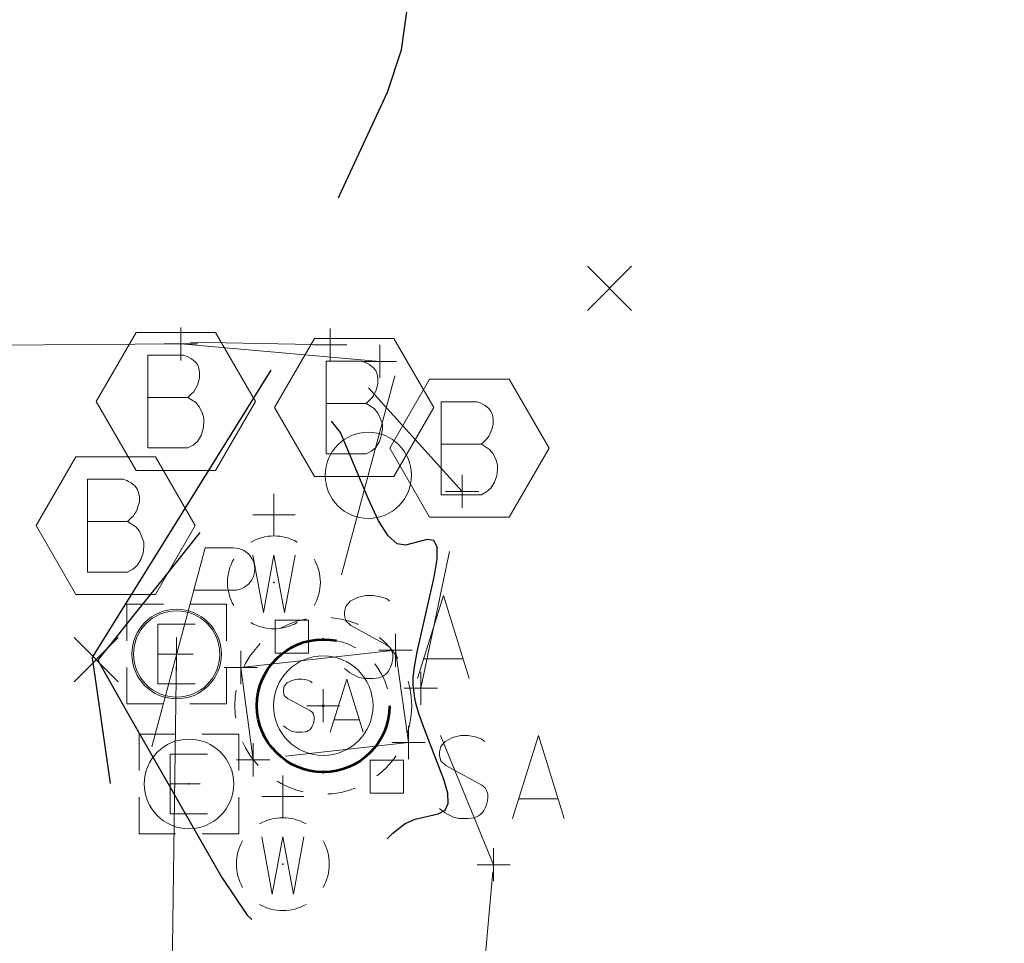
# Model space of a CAD drawing. Extents: x 1926935 to 1928139, y 199322 to 200300.
# Tile 530 of 656: x 1927575 to 1927605, y 199636 to 199664. Entities that reach past the tile are written whole.
import ezdxf

# ---------------------------------------------------------------- set-up
doc = ezdxf.new("R2010")
doc.units = 0
doc.header["$MEASUREMENT"] = 0
for name, pattern in [('DGN Style 1', [8.432488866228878, 0.01403076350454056, -8.418458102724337]), ('DGN Style 2', [14.030763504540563, 8.418458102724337, -5.612305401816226]), ('DGN Style 3', [19.64306890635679, 14.03076350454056, -5.612305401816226]), ('DGN Style 4', [22.46325237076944, 11.22461080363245, -5.612305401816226, 0.01403076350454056, -5.612305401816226]), ('DGN Style 5', [9.821534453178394, 4.209229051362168, -5.612305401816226]), ('DGN Style 6', [26.68651218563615, 9.821534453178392, -5.612305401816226, 0.01403076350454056, -5.612305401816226, 0.01403076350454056, -5.612305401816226]), ('DGN Style 7', [28.061527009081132, 12.62768715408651, -5.612305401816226, 4.209229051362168, -5.612305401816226]), ('drainage01', [1.5999968, 0.8499983, -0.7499985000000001]), ('elecex', [0]), ('ohelecex', [0])]:
    doc.linetypes.add(name, pattern=pattern)
for name, color, linetype, lineweight in [('DT_X_Contour_Major', 132, 'DGN Style 3', 30), ('DT_X_Terrain_Ground_Line', 92, 'DGN Style 3', 13), ('GE_X_Cells', 40, 'Continuous', 0), ('GK_Drainage_Nodes', 7, 'Continuous', 53), ('GK_Drainage_Nodes (Construction)', 7, 'Continuous', 53), ('PV_X_Driveway', 7, 'DGN Style 5', 0), ('PV_X_EOP', 7, 'DGN Style 3', 0), ('RD_X_Bumper_Block', 7, 'DGN Style 2', 0), ('RD_X_Cells', 7, 'Continuous', 0), ('SV_X_Random_Point (Construction)', 7, 'Continuous', 0), ('UT_X_Electric', 1, 'elecex', 0), ('UT_X_Electric_Cells', 1, 'Continuous', 0), ('UT_X_Electric_Cells (Construction)', 1, 'Continuous', 0), ('UT_X_Overhead_Electric', 1, 'ohelecex', 0), ('UT_X_Sanitary_Cells', 3, 'Continuous', 0), ('UT_X_Sanitary_Cells (Construction)', 3, 'Continuous', 0), ('UT_X_Unknown_Cells', 7, 'Continuous', 0), ('UT_X_Water_Cells', 133, 'Continuous', 0), ('UT_X_Water_Cells (Construction)', 133, 'Continuous', 0)]:
    doc.layers.add(name, color=color, linetype=linetype, lineweight=lineweight)
doc.layers.add('SV_X_Shot_Marker (Construction)', color=40, linetype='Continuous', lineweight=0, transparency=0.5)

# ---------------------------------------------------------------- blocks, each defined once
blk = doc.blocks.new('SVPT_905')
at = {"layer": 'SV_X_Shot_Marker (Construction)', "transparency": 33554495}
for p, q in [((0, 0.0249999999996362), (0, -0.0249999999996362)), ((-0.02499999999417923, 0), (0.02499999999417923, 0))]:
    blk.add_line(p, q, dxfattribs=at)
blk.add_point((0, 0), dxfattribs=at)
blk = doc.blocks.new('SVPT_906')
at = {"layer": 'SV_X_Shot_Marker (Construction)', "transparency": 33554495}
for p, q in [((0, 0.02500000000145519), (0, -0.0249999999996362)), ((-0.02499999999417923, 1.818989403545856e-12), (0.02499999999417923, 1.818989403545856e-12))]:
    blk.add_line(p, q, dxfattribs=at)
blk.add_point((0, 1.818989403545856e-12), dxfattribs=at)
blk = doc.blocks.new('SVPT_907')
at = {"layer": 'SV_X_Shot_Marker (Construction)', "transparency": 33554495}
for p, q in [((0, 0.02500000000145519), (0, -0.0249999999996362)), ((-0.02499999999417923, 0), (0.02499999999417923, 0))]:
    blk.add_line(p, q, dxfattribs=at)
blk.add_point((0, 0), dxfattribs=at)
blk = doc.blocks.new('SVPT_908')
at = {"layer": 'SV_X_Shot_Marker (Construction)', "transparency": 33554495}
for p, q in [((0, 0.0249999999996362), (0, -0.0249999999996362)), ((-0.02500000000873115, 0), (0.02499999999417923, 0))]:
    blk.add_line(p, q, dxfattribs=at)
blk.add_point((0, 0), dxfattribs=at)
blk = doc.blocks.new('SVPT_988')
at = {"layer": 'SV_X_Shot_Marker (Construction)', "transparency": 33554495}
for p, q in [((0, 0.02500000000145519), (0, -0.0249999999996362)), ((-0.02499999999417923, 1.818989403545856e-12), (0.02500000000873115, 1.818989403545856e-12))]:
    blk.add_line(p, q, dxfattribs=at)
blk.add_point((0, 1.818989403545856e-12), dxfattribs=at)
blk = doc.blocks.new('SVPT_989')
at = {"layer": 'SV_X_Shot_Marker (Construction)', "transparency": 33554495}
for p, q in [((0, 0.02500000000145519), (0, -0.0249999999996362)), ((-0.02499999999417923, 0), (0.02499999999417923, 0))]:
    blk.add_line(p, q, dxfattribs=at)
blk.add_point((0, 0), dxfattribs=at)
blk = doc.blocks.new('SVPT_990')
at = {"layer": 'SV_X_Shot_Marker (Construction)', "transparency": 33554495}
for p, q in [((0, 0.02500000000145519), (0, -0.0249999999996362)), ((-0.02499999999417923, 0), (0.02499999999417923, 0))]:
    blk.add_line(p, q, dxfattribs=at)
blk.add_point((0, 0), dxfattribs=at)
blk = doc.blocks.new('X_2')
at = {"layer": 'SV_X_Random_Point (Construction)', "color": 7, "linetype": 'Continuous', "lineweight": 0, "transparency": 33554559}
for p, q in [((-0.03333333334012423, -0.03337500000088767), (0.03333333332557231, 0.03337499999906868)), ((-0.03333333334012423, 0.03337499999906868), (0.03333333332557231, -0.03337500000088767))]:
    blk.add_line(p, q, dxfattribs=at)
blk = doc.blocks.new('BO_2')
at = {"layer": 'RD_X_Cells', "color": 30, "flags": 128}
blk.add_lwpolyline([(-0.05999999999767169, 0.1039230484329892), (-0.1199999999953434, 0), (-0.05999999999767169, -0.103923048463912), (0.05999999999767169, -0.103923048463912), (0.1200000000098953, 0), (0.05999999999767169, 0.1039230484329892), (-0.05999999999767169, 0.1039230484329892)], dxfattribs=at)
at = {"layer": 'RD_X_Cells', "color": 30, "linetype": 'Continuous', "flags": 128}
blk.add_lwpolyline([(0.01818359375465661, 0.006049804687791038), (0.02370361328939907, 0.01156982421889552), (0.02700195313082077, 0.0148681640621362), (0.02920654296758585, 0.01818359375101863), (0.03031738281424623, 0.02038818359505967), (0.03252197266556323, 0.02479736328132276), (0.03361572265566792, 0.02809570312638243), (0.03582031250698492, 0.03582031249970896), (0.03582031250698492, 0.03911865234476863), (0.03582031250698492, 0.04352783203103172), (0.03472656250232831, 0.05014160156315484), (0.03252197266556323, 0.05566162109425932), (0.02920654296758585, 0.06007080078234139), (0.02370361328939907, 0.06447998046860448), (0.019294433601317, 0.06668457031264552), (0.01708984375, 0.06777832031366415), (0.01156982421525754, 0.06999999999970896), (-0.04243408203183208, 0.06999999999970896), (-0.04243408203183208, -0.06999999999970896), (0.01818359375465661, -0.06999999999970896), (0.02590820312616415, -0.06559082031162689), (0.03252197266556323, -0.06008789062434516), (0.03802490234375, -0.05126953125), (0.04134033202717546, -0.04134033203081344), (0.04243408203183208, -0.03142822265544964), (0.04243408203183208, -0.02481445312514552), (0.040229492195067, -0.0182006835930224), (0.03582031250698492, -0.008271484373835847), (0.03031738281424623, -0.001657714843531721), (0.01818359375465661, 0.006049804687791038), (-0.04243408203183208, 0.006049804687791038)], dxfattribs=at)
blk = doc.blocks.new('BO_3')
at = {"layer": 'RD_X_Cells', "color": 30, "flags": 128}
blk.add_lwpolyline([(-0.05999999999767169, 0.103923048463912), (-0.1199999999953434, 0), (-0.05999999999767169, -0.103923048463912), (0.05999999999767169, -0.103923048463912), (0.1199999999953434, 0), (0.05999999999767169, 0.103923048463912), (-0.05999999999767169, 0.103923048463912)], dxfattribs=at)
at = {"layer": 'RD_X_Cells', "color": 30, "linetype": 'Continuous', "flags": 128}
blk.add_lwpolyline([(0.01818359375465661, 0.006049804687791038), (0.02370361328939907, 0.01156982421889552), (0.02700195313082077, 0.0148681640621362), (0.02920654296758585, 0.01818359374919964), (0.03031738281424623, 0.02038818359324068), (0.03252197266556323, 0.02479736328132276), (0.03361572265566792, 0.02809570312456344), (0.03582031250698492, 0.03582031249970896), (0.03582031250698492, 0.03911865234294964), (0.03582031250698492, 0.04352783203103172), (0.03472656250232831, 0.05014160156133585), (0.03252197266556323, 0.05566162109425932), (0.02920654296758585, 0.0600708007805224), (0.02370361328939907, 0.06447998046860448), (0.019294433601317, 0.06668457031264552), (0.01708984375, 0.06777832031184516), (0.01156982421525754, 0.06999999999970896), (-0.04243408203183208, 0.06999999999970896), (-0.04243408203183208, -0.06999999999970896), (0.01818359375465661, -0.06999999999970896), (0.02590820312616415, -0.06559082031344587), (0.03252197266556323, -0.06008789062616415), (0.03802490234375, -0.05126953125), (0.04134033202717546, -0.04134033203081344), (0.04243408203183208, -0.03142822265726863), (0.04243408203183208, -0.02481445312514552), (0.040229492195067, -0.01820068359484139), (0.03582031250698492, -0.008271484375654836), (0.03031738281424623, -0.001657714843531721), (0.01818359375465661, 0.006049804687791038), (-0.04243408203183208, 0.006049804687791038)], dxfattribs=at)
blk = doc.blocks.new('BO_4')
at = {"layer": 'RD_X_Cells', "color": 30, "flags": 128}
blk.add_lwpolyline([(-0.05999999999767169, 0.103923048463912), (-0.1199999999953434, 0), (-0.05999999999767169, -0.1039230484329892), (0.05999999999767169, -0.1039230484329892), (0.1199999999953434, 0), (0.05999999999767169, 0.103923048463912), (-0.05999999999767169, 0.103923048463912)], dxfattribs=at)
at = {"layer": 'RD_X_Cells', "color": 30, "linetype": 'Continuous', "flags": 128}
blk.add_lwpolyline([(0.01818359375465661, 0.006049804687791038), (0.02370361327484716, 0.01156982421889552), (0.02700195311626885, 0.0148681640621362), (0.02920654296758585, 0.01818359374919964), (0.03031738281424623, 0.02038818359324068), (0.03252197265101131, 0.02479736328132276), (0.03361572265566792, 0.02809570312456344), (0.035820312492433, 0.03582031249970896), (0.035820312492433, 0.03911865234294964), (0.035820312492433, 0.04352783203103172), (0.03472656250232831, 0.05014160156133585), (0.03252197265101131, 0.05566162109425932), (0.02920654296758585, 0.0600708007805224), (0.02370361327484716, 0.06447998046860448), (0.01929443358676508, 0.06668457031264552), (0.01708984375, 0.06777832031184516), (0.01156982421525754, 0.06999999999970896), (-0.04243408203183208, 0.06999999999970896), (-0.04243408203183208, -0.06999999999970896), (0.01818359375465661, -0.06999999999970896), (0.02590820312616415, -0.06559082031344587), (0.03252197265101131, -0.06008789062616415), (0.03802490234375, -0.05126953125), (0.04134033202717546, -0.04134033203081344), (0.04243408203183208, -0.03142822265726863), (0.04243408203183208, -0.02481445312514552), (0.04022949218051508, -0.01820068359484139), (0.035820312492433, -0.008271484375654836), (0.03031738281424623, -0.001657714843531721), (0.01818359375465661, 0.006049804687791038), (-0.04243408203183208, 0.006049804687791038)], dxfattribs=at)
blk = doc.blocks.new('BO_5')
at = {"layer": 'RD_X_Cells', "color": 30, "flags": 128}
blk.add_lwpolyline([(-0.05999999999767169, 0.103923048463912), (-0.1199999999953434, 0), (-0.05999999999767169, -0.103923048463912), (0.05999999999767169, -0.103923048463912), (0.1200000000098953, 0), (0.05999999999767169, 0.103923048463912), (-0.05999999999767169, 0.103923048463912)], dxfattribs=at)
at = {"layer": 'RD_X_Cells', "color": 30, "linetype": 'Continuous', "flags": 128}
blk.add_lwpolyline([(0.01818359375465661, 0.006049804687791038), (0.02370361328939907, 0.01156982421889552), (0.02700195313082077, 0.0148681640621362), (0.02920654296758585, 0.01818359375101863), (0.03031738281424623, 0.02038818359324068), (0.03252197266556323, 0.02479736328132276), (0.03361572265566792, 0.02809570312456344), (0.03582031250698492, 0.03582031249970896), (0.03582031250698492, 0.03911865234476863), (0.03582031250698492, 0.04352783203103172), (0.03472656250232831, 0.05014160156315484), (0.03252197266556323, 0.05566162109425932), (0.02920654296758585, 0.06007080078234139), (0.02370361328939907, 0.06447998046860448), (0.019294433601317, 0.06668457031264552), (0.01708984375, 0.06777832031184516), (0.01156982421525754, 0.06999999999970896), (-0.04243408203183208, 0.06999999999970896), (-0.04243408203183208, -0.06999999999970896), (0.01818359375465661, -0.06999999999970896), (0.02590820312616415, -0.06559082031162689), (0.03252197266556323, -0.06008789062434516), (0.03802490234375, -0.05126953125), (0.04134033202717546, -0.04134033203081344), (0.04243408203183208, -0.03142822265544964), (0.04243408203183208, -0.02481445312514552), (0.040229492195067, -0.0182006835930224), (0.03582031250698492, -0.008271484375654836), (0.03031738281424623, -0.001657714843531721), (0.01818359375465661, 0.006049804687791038), (-0.04243408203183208, 0.006049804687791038)], dxfattribs=at)
blk = doc.blocks.new('SVENT')
at = {"layer": 'UT_X_Sanitary_Cells', "color": 3, "linetype": 'Continuous', "lineweight": 0, "flags": 128}
for points in [[(0.1472764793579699, 0.05330131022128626), (0.1453080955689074, 0.05526969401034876), (0.1423478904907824, 0.05723807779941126), (0.1334977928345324, 0.06019828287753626), (0.1226640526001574, 0.06216666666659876), (0.1147905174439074, 0.06216666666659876), (0.1118455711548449, 0.06216666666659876), (0.09904344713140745, 0.05920646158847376), (0.08822496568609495, 0.05330131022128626), (0.08132799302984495, 0.04542777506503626), (0.07935960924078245, 0.03755423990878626), (0.07935960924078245, 0.03164908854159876), (0.08132799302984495, 0.02377555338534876), (0.08920152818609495, 0.01689383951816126), (0.1433397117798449, -0.01263191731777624), (0.1482530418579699, -0.01656868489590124), (0.1502214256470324, -0.02050545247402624), (0.1521898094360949, -0.02641060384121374), (0.1521898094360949, -0.03231575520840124), (0.1512132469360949, -0.03822090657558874), (0.1502214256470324, -0.04215767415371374), (0.1482530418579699, -0.04708626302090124), (0.1462846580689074, -0.05102303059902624), (0.1443162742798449, -0.05396797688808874), (0.1413713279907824, -0.05692818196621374), (0.1384111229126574, -0.05889656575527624), (0.1344743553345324, -0.06086494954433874), (0.1315294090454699, -0.06184151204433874), (0.1226640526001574, -0.06283333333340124), (0.1088853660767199, -0.06283333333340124), (0.1000352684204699, -0.06086494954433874), (0.08723314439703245, -0.05396797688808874), (0.07935960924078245, -0.04806282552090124)], [(0.1895891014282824, -0.06283333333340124), (0.2289567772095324, 0.06216666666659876), (0.2673478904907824, -0.06283333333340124)], [(-0.02499999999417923, -0.0249999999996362), (0.02500000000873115, -0.0249999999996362), (0.02500000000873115, 0.0249999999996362), (-0.02499999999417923, 0.0249999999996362), (-0.02499999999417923, -0.0249999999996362)], [(0.2575059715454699, -0.03330757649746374), (0.1994310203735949, -0.03330757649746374)]]:
    blk.add_lwpolyline(points, dxfattribs=at)
blk = doc.blocks.new('SVENT_1')
at = {"layer": 'UT_X_Sanitary_Cells', "color": 3, "linetype": 'Continuous', "lineweight": 0, "flags": 128}
for points in [[(0.147276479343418, 0.05330131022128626), (0.1453080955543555, 0.05526969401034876), (0.1423478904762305, 0.05723807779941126), (0.1334977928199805, 0.06019828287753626), (0.1226640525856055, 0.06216666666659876), (0.1147905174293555, 0.06216666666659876), (0.111845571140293, 0.06216666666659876), (0.09904344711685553, 0.05920646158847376), (0.08822496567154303, 0.05330131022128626), (0.08132799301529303, 0.04542777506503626), (0.07935960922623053, 0.03755423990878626), (0.07935960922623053, 0.03164908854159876), (0.08132799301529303, 0.02377555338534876), (0.08920152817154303, 0.01689383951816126), (0.143339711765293, -0.01263191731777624), (0.148253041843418, -0.01656868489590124), (0.1502214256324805, -0.02050545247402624), (0.152189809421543, -0.02641060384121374), (0.152189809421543, -0.03231575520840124), (0.151213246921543, -0.03822090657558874), (0.1502214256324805, -0.04215767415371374), (0.148253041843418, -0.04708626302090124), (0.1462846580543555, -0.05102303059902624), (0.144316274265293, -0.05396797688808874), (0.1413713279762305, -0.05692818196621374), (0.1384111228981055, -0.05889656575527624), (0.1344743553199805, -0.06086494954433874), (0.131529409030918, -0.06184151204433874), (0.1226640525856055, -0.06283333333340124), (0.108885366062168, -0.06283333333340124), (0.100035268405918, -0.06086494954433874), (0.08723314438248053, -0.05396797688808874), (0.07935960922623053, -0.04806282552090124)], [(0.1895891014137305, -0.06283333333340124), (0.2289567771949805, 0.06216666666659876), (0.2673478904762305, -0.06283333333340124)], [(-0.02499999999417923, -0.02500000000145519), (0.02500000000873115, -0.02500000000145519), (0.02500000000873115, 0.0249999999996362), (-0.02499999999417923, 0.0249999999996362), (-0.02499999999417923, -0.02500000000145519)], [(0.257505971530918, -0.03330757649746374), (0.199431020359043, -0.03330757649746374)]]:
    blk.add_lwpolyline(points, dxfattribs=at)
blk = doc.blocks.new('WGV')
at = {"layer": 'UT_X_Water_Cells', "color": 133, "linetype": 'Continuous', "lineweight": 0}
for p, q in [((0, 0.07000000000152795), (0, 0.1335833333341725)), ((0.0317499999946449, 0.1018333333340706), (-0.03183333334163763, 0.1018333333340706))]:
    blk.add_line(p, q, dxfattribs=at)
at = {"layer": 'UT_X_Water_Cells', "color": 133, "linetype": 'Continuous', "lineweight": 0, "flags": 128}
blk.add_lwpolyline([(-0.03183333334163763, 0.04100000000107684), (-0.01591666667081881, -0.04516666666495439), (0, 0.04100000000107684), (0.01600000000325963, -0.04516666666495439), (0.03183333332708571, 0.04100000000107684)], dxfattribs=at)
at = {"layer": 'UT_X_Water_Cells', "color": 133, "linetype": 'Continuous', "lineweight": 0}
for start, end in [(60.0183611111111, 120.0157416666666), (330.0183611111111, 29.98163888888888), (239.9842583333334, 299.9816388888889)]:
    blk.add_arc((-2.126363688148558e-05, 7.501007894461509e-05), 0.07000065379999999, start, end, dxfattribs=at)
at = {"layer": 'UT_X_Water_Cells', "color": 133, "linetype": 'Continuous', "lineweight": 0, "extrusion": (0, 0, -1)}
blk.add_arc((2.126363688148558e-05, 7.501007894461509e-05), 0.07000065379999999, 330.0183611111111, 29.98163888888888, dxfattribs=at)
at = {"layer": 'UT_X_Water_Cells (Construction)', "color": 133, "linetype": 'Continuous', "lineweight": 30}
blk.add_point((0, 1.818989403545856e-12), dxfattribs=at)
blk = doc.blocks.new('WGV_1')
at = {"layer": 'UT_X_Water_Cells', "color": 133, "linetype": 'Continuous', "lineweight": 0}
for p, q in [((0, 0.07000000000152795), (0, 0.1335833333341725)), ((0.03175000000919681, 0.1018333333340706), (-0.03183333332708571, 0.1018333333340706))]:
    blk.add_line(p, q, dxfattribs=at)
at = {"layer": 'UT_X_Water_Cells', "color": 133, "linetype": 'Continuous', "lineweight": 0, "flags": 128}
blk.add_lwpolyline([(-0.03183333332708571, 0.04100000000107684), (-0.0159166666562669, -0.04516666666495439), (0, 0.04100000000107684), (0.01600000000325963, -0.04516666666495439), (0.03183333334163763, 0.04100000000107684)], dxfattribs=at)
at = {"layer": 'UT_X_Water_Cells', "color": 133, "linetype": 'Continuous', "lineweight": 0}
for start, end in [(60.0183611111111, 120.0157416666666), (330.0183611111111, 29.98163888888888), (239.9842583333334, 299.9816388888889)]:
    blk.add_arc((-2.126362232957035e-05, 7.501004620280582e-05), 0.07000065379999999, start, end, dxfattribs=at)
at = {"layer": 'UT_X_Water_Cells', "color": 133, "linetype": 'Continuous', "lineweight": 0, "extrusion": (0, 0, -1)}
blk.add_arc((2.126362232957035e-05, 7.501004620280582e-05), 0.07000065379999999, 330.0183611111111, 29.98163888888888, dxfattribs=at)
at = {"layer": 'UT_X_Water_Cells (Construction)', "color": 133, "linetype": 'Continuous', "lineweight": 30}
blk.add_point((0, 1.818989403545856e-12), dxfattribs=at)
blk = doc.blocks.new('SVPT_1002')
at = {"layer": 'SV_X_Shot_Marker (Construction)', "transparency": 33554495}
for p, q in [((0, 0.0249999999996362), (0, -0.0249999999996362)), ((-0.02499999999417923, 0), (0.02500000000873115, 0))]:
    blk.add_line(p, q, dxfattribs=at)
blk.add_point((0, 0), dxfattribs=at)
blk = doc.blocks.new('SVPT_1003')
at = {"layer": 'SV_X_Shot_Marker (Construction)', "transparency": 33554495}
for p, q in [((0, 0.0249999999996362), (0, -0.0249999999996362)), ((-0.02500000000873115, 0), (0.02499999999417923, 0))]:
    blk.add_line(p, q, dxfattribs=at)
blk.add_point((0, 0), dxfattribs=at)
blk = doc.blocks.new('SVPT_1004')
at = {"layer": 'SV_X_Shot_Marker (Construction)', "transparency": 33554495}
for p, q in [((0, 0.0249999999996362), (0, -0.0249999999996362)), ((-0.02500000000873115, 0), (0.02499999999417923, 0))]:
    blk.add_line(p, q, dxfattribs=at)
blk.add_point((0, 0), dxfattribs=at)
blk = doc.blocks.new('SVPT_1005')
at = {"layer": 'SV_X_Shot_Marker (Construction)', "transparency": 33554495}
for p, q in [((0, 0.02500000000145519), (0, -0.0249999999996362)), ((-0.02500000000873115, 0), (0.02499999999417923, 0))]:
    blk.add_line(p, q, dxfattribs=at)
blk.add_point((0, 0), dxfattribs=at)
blk = doc.blocks.new('MH1D-X-SAN')
at = {"layer": 'GK_Drainage_Nodes (Construction)', "color": 61, "linetype": 'DGN Style 6', "lineweight": 53}
blk.add_circle((0, 0), 1.999996, dxfattribs=at)
at = {"layer": 'GK_Drainage_Nodes (Construction)', "color": 223, "linetype": 'DGN Style 1', "lineweight": 53}
blk.add_point((0, 1.999995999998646), dxfattribs=at)
at = {"layer": 'GK_Drainage_Nodes (Construction)', "color": 151, "linetype": 'DGN Style 7', "lineweight": 53}
blk.add_point((0, 0), dxfattribs=at)
at = {"layer": 'GK_Drainage_Nodes (Construction)', "color": 21, "linetype": 'DGN Style 5', "lineweight": 53}
blk.add_point((0, 0), dxfattribs=at)
at = {"layer": 'GK_Drainage_Nodes (Construction)', "color": 40, "linetype": 'DGN Style 4', "lineweight": 53}
blk.add_point((0, 0), dxfattribs=at)
at = {"layer": 'GK_Drainage_Nodes (Construction)', "color": 21, "linetype": 'DGN Style 2', "lineweight": 53}
blk.add_point((0, -1.99999600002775), dxfattribs=at)
at = {"layer": 'UT_X_Sanitary_Cells', "color": 3, "linetype": 'Continuous', "lineweight": 0, "flags": 128}
for points in [[(-0.3325557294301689, 0.6865234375), (-0.3577510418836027, 0.7117187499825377), (-0.3956416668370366, 0.7369140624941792), (-0.5089229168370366, 0.7748046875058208), (-0.6475947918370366, 0.7999999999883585), (-0.7483760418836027, 0.7999999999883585), (-0.7860713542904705, 0.7999999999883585), (-0.9499385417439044, 0.7621093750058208), (-1.088415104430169, 0.6865234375), (-1.17669635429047, 0.5857421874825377), (-1.201891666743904, 0.4849609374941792), (-1.201891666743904, 0.4093749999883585), (-1.17669635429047, 0.30859375), (-1.075915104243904, 0.2205078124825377), (-0.3829463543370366, -0.1574218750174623), (-0.3200557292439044, -0.2078125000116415), (-0.2948604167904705, -0.2582031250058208), (-0.2696651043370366, -0.3337890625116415), (-0.2696651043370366, -0.4093750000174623), (-0.2821651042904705, -0.4849609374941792), (-0.2948604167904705, -0.5353515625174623), (-0.3200557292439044, -0.5984375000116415), (-0.3452510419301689, -0.6488281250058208), (-0.3704463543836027, -0.6865234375), (-0.4081416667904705, -0.7244140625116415), (-0.4460322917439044, -0.7496093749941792), (-0.4964229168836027, -0.7748046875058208), (-0.5341182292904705, -0.7873046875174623), (-0.6475947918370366, -0.8000000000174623), (-0.8239619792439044, -0.8000000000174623), (-0.9372432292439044, -0.7748046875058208), (-1.101110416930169, -0.6865234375), (-1.201891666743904, -0.6109374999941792)], [(0.2090458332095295, -0.8000000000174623), (0.7129520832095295, 0.7999999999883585), (1.204358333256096, -0.8000000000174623)], [(1.078381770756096, -0.4220703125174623), (0.3350223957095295, -0.4220703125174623)]]:
    blk.add_lwpolyline(points, dxfattribs=at)
at = {"layer": 'UT_X_Sanitary_Cells', "linetype": 'drainage01', "lineweight": 0}
blk.add_circle((0, 0), 2.666661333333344, dxfattribs=at)
at = {"layer": 'UT_X_Sanitary_Cells (Construction)', "color": 20, "linetype": 'drainage01', "lineweight": 0}
blk.add_circle((0, 0), 1.999996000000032, dxfattribs=at)
blk = doc.blocks.new('SVPT_1006')
at = {"layer": 'SV_X_Shot_Marker (Construction)', "transparency": 33554495}
for p, q in [((-1.455191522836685e-11, 0.02500000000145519), (-1.455191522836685e-11, -0.0249999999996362)), ((-0.02500000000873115, 0), (0.02499999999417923, 0))]:
    blk.add_line(p, q, dxfattribs=at)
blk.add_point((-1.455191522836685e-11, 0), dxfattribs=at)
blk = doc.blocks.new('PC')
at = {"layer": 'GE_X_Cells', "color": 52, "linetype": 'Continuous', "lineweight": 0}
blk.add_circle((-1.455191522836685e-11, 0), 0.075, dxfattribs=at)
blk = doc.blocks.new('PP')
at = {"layer": 'UT_X_Electric_Cells', "color": 1, "linetype": 'Continuous', "lineweight": 0}
for p, q in [((0.04283333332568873, 0.1599999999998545), (-0.03750000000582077, -0.1399999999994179)), ((0.04283333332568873, 0.1599999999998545), (0.0853333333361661, 0.1599999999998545)), ((0.02575000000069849, 0.09625000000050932), (0.0853333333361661, 0.09625000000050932))]:
    blk.add_line(p, q, dxfattribs=at)
blk.add_circle((0, 0), 0.065, dxfattribs=at)
at = {"layer": 'UT_X_Electric_Cells', "color": 1, "linetype": 'Continuous', "lineweight": 0, "extrusion": (0, 0, -1)}
blk.add_arc((-0.08595833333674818, 0.1281249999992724), 0.03188112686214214, 88.8766972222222, 271.1233027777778, dxfattribs=at)
blk = doc.blocks.new('EM')
at = {"layer": 'UT_X_Electric_Cells', "color": 1, "linetype": 'Continuous', "lineweight": 0}
blk.add_line((-0.02816666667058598, 0), (0.01683333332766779, 0), dxfattribs=at)
at = {"layer": 'UT_X_Electric_Cells', "color": 1, "linetype": 'Continuous', "lineweight": 0, "flags": 128}
for points in [[(-0.02000000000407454, 0.0750000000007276), (-0.07499999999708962, 0.0750000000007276), (-0.07499999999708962, 0.02000000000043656)], [(0.07499999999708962, 0.02000000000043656), (0.07499999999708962, 0.0750000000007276), (0.02000000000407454, 0.0750000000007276)], [(0.02808333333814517, 0.04500000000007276), (-0.02816666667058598, 0.04500000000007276), (-0.02816666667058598, -0.04500000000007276), (0.02808333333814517, -0.04500000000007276)], [(-0.07499999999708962, -0.02000000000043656), (-0.07499999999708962, -0.0750000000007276), (-0.02000000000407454, -0.0750000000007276)], [(0.02000000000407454, -0.0750000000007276), (0.07499999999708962, -0.0750000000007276), (0.07499999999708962, -0.02000000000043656)]]:
    blk.add_lwpolyline(points, dxfattribs=at)
at = {"layer": 'UT_X_Electric_Cells', "color": 1, "linetype": 'Continuous', "lineweight": 0}
blk.add_circle((0, 0), 0.0675, dxfattribs=at)
at = {"layer": 'UT_X_Electric_Cells (Construction)', "color": 1, "linetype": 'Continuous', "lineweight": 30}
blk.add_point((0, 0), dxfattribs=at)
blk = doc.blocks.new('SVPT_1007')
at = {"layer": 'SV_X_Shot_Marker (Construction)', "transparency": 33554495}
for p, q in [((0, 0.0249999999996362), (0, -0.0249999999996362)), ((-0.02499999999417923, 0), (0.02499999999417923, 0))]:
    blk.add_line(p, q, dxfattribs=at)
blk.add_point((0, 0), dxfattribs=at)
blk = doc.blocks.new('SVPT_1008')
at = {"layer": 'SV_X_Shot_Marker (Construction)', "transparency": 33554495}
for p, q in [((0, 0.0249999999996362), (0, -0.0249999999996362)), ((-0.02499999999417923, 0), (0.02499999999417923, 0))]:
    blk.add_line(p, q, dxfattribs=at)
blk.add_point((0, 0), dxfattribs=at)
blk = doc.blocks.new('EM_1')
at = {"layer": 'UT_X_Electric_Cells', "color": 1, "linetype": 'Continuous', "lineweight": 0}
blk.add_line((-0.02816666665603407, 1.818989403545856e-12), (0.0168333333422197, 1.818989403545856e-12), dxfattribs=at)
at = {"layer": 'UT_X_Electric_Cells', "color": 1, "linetype": 'Continuous', "lineweight": 0, "flags": 128}
for points in [[(-0.01999999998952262, 0.0750000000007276), (-0.07499999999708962, 0.0750000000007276), (-0.07499999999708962, 0.02000000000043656)], [(0.07500000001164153, 0.02000000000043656), (0.07500000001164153, 0.0750000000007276), (0.02000000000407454, 0.0750000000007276)], [(0.02808333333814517, 0.04500000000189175), (-0.02816666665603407, 0.04500000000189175), (-0.02816666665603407, -0.04499999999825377), (0.02808333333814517, -0.04499999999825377)], [(-0.07499999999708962, -0.01999999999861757), (-0.07499999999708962, -0.0749999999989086), (-0.01999999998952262, -0.0749999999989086)], [(0.02000000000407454, -0.0749999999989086), (0.07500000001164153, -0.0749999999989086), (0.07500000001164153, -0.01999999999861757)]]:
    blk.add_lwpolyline(points, dxfattribs=at)
at = {"layer": 'UT_X_Electric_Cells', "color": 1, "linetype": 'Continuous', "lineweight": 0}
blk.add_circle((0, 1.818989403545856e-12), 0.0675, dxfattribs=at)
at = {"layer": 'UT_X_Electric_Cells (Construction)', "color": 1, "linetype": 'Continuous', "lineweight": 30}
blk.add_point((0, 1.818989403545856e-12), dxfattribs=at)
blk = doc.blocks.new('UP')
at = {"layer": 'UT_X_Unknown_Cells', "color": 7, "linetype": 'Continuous', "lineweight": 0}
blk.add_line((0.04016666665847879, 0.1499999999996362), (-0.0401666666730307, -0.1499999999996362), dxfattribs=at)
blk.add_circle((0, 0), 0.065, dxfattribs=at)
blk = doc.blocks.new('X_33')
at = {"layer": 'SV_X_Random_Point (Construction)', "color": 7, "linetype": 'Continuous', "lineweight": 0, "transparency": 33554559}
for p, q in [((-0.03333333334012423, -0.03337500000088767), (0.03333333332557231, 0.03337499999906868)), ((-0.03333333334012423, 0.03337499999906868), (0.03333333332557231, -0.03337500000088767))]:
    blk.add_line(p, q, dxfattribs=at)
blk = doc.blocks.new('*U2117', base_point=(1927600.1255, 199832.7095, 682.6088333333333))
at = {"layer": 'DT_X_Contour_Major', "flags": 128}
for points, elevation in [([(1927642.007924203, 199604.0119750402), (1927622.277120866, 199609.0113233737), (1927618.117292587, 199610.1733373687), (1927614.093866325, 199611.5168014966), (1927610.206842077, 199613.0417157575), (1927606.456219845, 199614.7480801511), (1927589.271587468, 199623.1344976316), (1927589.082197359, 199623.4462624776), (1927589.041786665, 199623.5099564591), (1927589.001721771, 199623.5674248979), (1927588.962002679, 199623.6186677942), (1927588.922629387, 199623.6636851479), (1927588.818095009, 199623.7754307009), (1927588.777628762, 199623.8378474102), (1927588.734630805, 199623.9412883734), (1927588.689101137, 199624.0857535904), (1927588.641039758, 199624.2712430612), (1927588.509500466, 199624.8205806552), (1927588.448847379, 199624.995790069), (1927588.365542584, 199625.1094151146), (1927588.259586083, 199625.1614557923), (1927588.130977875, 199625.1519121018), (1927587.757820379, 199625.0443497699), (1927587.473187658, 199625.1699599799), (1927586.89915762, 199625.6274623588), (1927586.035730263, 199626.4168569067), (1927584.882905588, 199627.5381436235), (1927581.422843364, 199630.9707644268), (1927580.258302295, 199632.3015743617), (1927579.359725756, 199633.719538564), (1927578.727113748, 199635.2246570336), (1927578.360466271, 199636.8169297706), (1927577.384905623, 199643.6397721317), (1927577.262206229, 199644.4781007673), (1927577.248866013, 199644.5270888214), (1927577.247957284, 199644.5380283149), (1927577.249050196, 199644.5471924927), (1927577.26306575, 199644.5719179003), (1927583.126296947, 199654.0010588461), (1927583.53979325, 199655.6609987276), (1927583.682506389, 199656.1120341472), (1927583.933433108, 199656.7537375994), (1927584.292573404, 199657.5861090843), (1927584.759927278, 199658.6091486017), (1927586.150489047, 199661.5914780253), (1927586.572073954, 199662.8712644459), (1927586.793907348, 199664.4738766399), (1927586.81598923, 199666.3993146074), (1927586.638319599, 199668.6475783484), (1927585.898198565, 199675.0733826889), (1927585.71963386, 199677.3572672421), (1927585.73903052, 199679.3895676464), (1927585.956388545, 199681.1702839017), (1927586.371707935, 199682.699416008), (1927587.743174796, 199686.4416560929), (1927588.154214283, 199687.827324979), (1927588.3587326, 199689.1776515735), (1927588.356729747, 199690.4926358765), (1927588.148205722, 199691.772277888), (1927586.693210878, 199697.6614752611), (1927586.752300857, 199704.5621669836), (1927586.770954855, 199705.9169347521), (1927586.801592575, 199707.023798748), (1927586.844214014, 199707.8827589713), (1927586.898819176, 199708.4938154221), (1927587.181605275, 199710.766970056), (1927584.534176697, 199712.9952252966), (1927583.909472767, 199713.5410406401), (1927583.169973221, 199714.2235201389), (1927582.315678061, 199715.0426637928), (1927581.346587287, 199715.9984716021), (1927576.556307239, 199720.777791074), (1927566.315665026, 199720.921295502), (1927564.367748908, 199720.957961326), (1927562.912847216, 199721.0064569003), (1927561.95095995, 199721.0667822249), (1927561.482087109, 199721.1389372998), (1927560.444380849, 199721.5032637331), (1927559.950844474, 199721.3910034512), (1927559.761800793, 199721.3882113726), (1927559.406185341, 199721.4279466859), (1927558.883998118, 199721.5102093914), (1927558.195239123, 199721.6349994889), (1927556.136452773, 199722.0244762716), (1927555.409920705, 199722.155292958), (1927554.774414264, 199722.25563543), (1927554.229933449, 199722.3255036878), (1927553.776478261, 199722.3648977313), (1927552.688631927, 199722.4293162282), (1927552.17472377, 199722.4433452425), (1927551.448884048, 199722.4371184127), (1927550.511112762, 199722.4106357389), (1927549.361409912, 199722.363897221), (1927546.012960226, 199722.2122533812), (1927544.600023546, 199722.148887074), (1927542.872550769, 199722.0725210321), (1927540.830541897, 199721.9831552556), (1927538.473996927, 199721.8807897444), (1927531.770495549, 199721.5904820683), (1927529.396679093, 199721.5094889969), (1927527.302855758, 199721.4842405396), (1927525.489025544, 199721.5147366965), (1927523.955188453, 199721.6009774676), (1927520.23828037, 199721.9052790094), (1927518.791267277, 199721.9415773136), (1927517.237909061, 199721.8222460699), (1927515.578205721, 199721.5472852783), (1927513.812157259, 199721.1166949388), (1927508.960901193, 199719.7609479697), (1927507.221676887, 199719.2571590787), (1927505.642446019, 199718.7626026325), (1927504.223208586, 199718.2772786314), (1927502.963964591, 199717.8011870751), (1927499.819305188, 199716.5439195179), (1927498.726367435, 199716.1006872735), (1927497.80604873, 199715.7139412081), (1927497.058349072, 199715.3836813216), (1927496.483268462, 199715.1099076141), (1927495.1798789, 199714.4551592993), (1927494.719553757, 199714.1976354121), (1927494.316120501, 199713.9161249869), (1927493.969579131, 199713.6106280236), (1927493.679929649, 199713.2811445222), (1927492.983386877, 199712.370539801), (1927492.655065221, 199712.0178919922), (1927492.192507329, 199711.6429021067), (1927491.595713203, 199711.2455701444), (1927490.864682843, 199710.8258961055), (1927488.736286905, 199709.6769758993), (1927487.816139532, 199709.16162046), (1927486.651994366, 199708.4772442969), (1927485.243851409, 199707.6238474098), (1927483.591710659, 199706.601429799), (1927478.860671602, 199703.6496218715), (1927477.231045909, 199702.6351177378), (1927475.890448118, 199701.8054612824), (1927474.838878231, 199701.1606525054), (1927474.076336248, 199700.7006914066), (1927472.428261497, 199699.7205920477), (1927471.864756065, 199699.3635369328), (1927471.410295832, 199699.0274461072), (1927471.064880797, 199698.7123195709), (1927470.828510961, 199698.4181573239), (1927470.343584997, 199697.6616770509), (1927470.079105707, 199697.3719628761), (1927469.649362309, 199697.0701805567), (1927469.054354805, 199696.7563300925), (1927468.294083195, 199696.4304114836), (1927466.04634009, 199695.5452043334), (1927465.277934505, 199695.2453785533), (1927464.658525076, 199695.0098065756), (1927464.188111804, 199694.8384884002), (1927463.866694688, 199694.7314240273), (1927463.208243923, 199694.5315907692), (1927462.984665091, 199694.4715481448), (1927462.807766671, 199694.4412952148), (1927462.677548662, 199694.4408319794), (1927462.594011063, 199694.4701584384), (1927462.433484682, 199694.5880819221), (1927462.266159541, 199694.6932625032), (1927461.8845789, 199694.9203616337), (1927461.288742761, 199695.2693793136), (1927460.478651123, 199695.740315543), (1927458.032732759, 199697.158703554), (1927457.148360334, 199697.6519608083), (1927456.329681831, 199698.067941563), (1927455.57669725, 199698.4066458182), (1927454.889406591, 199698.6680735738), (1927453.144223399, 199699.2621789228), (1927452.300194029, 199699.5772185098), (1927451.076993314, 199700.0767582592), (1927449.474621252, 199700.7607981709), (1927447.493077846, 199701.629338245), (1927441.703400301, 199704.1914453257), (1927439.697366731, 199705.0775725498), (1927438.021524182, 199705.8143739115), (1927436.675872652, 199706.4018494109), (1927435.660412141, 199706.839999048), (1927433.392772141, 199707.8092969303), (1927432.577483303, 199708.0577880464), (1927431.832346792, 199708.0762879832), (1927431.157362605, 199707.8647967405), (1927430.552530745, 199707.4233143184), (1927429.033182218, 199705.9393729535), (1927428.134121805, 199705.1009997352), (1927426.576451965, 199703.6988361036), (1927424.360172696, 199701.732882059), (1927421.485283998, 199699.2031376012), (1927412.940768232, 199691.7054318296), (1927410.025180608, 199689.141381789), (1927407.686804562, 199687.072510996), (1927405.925640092, 199685.4988194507), (1927404.7416872, 199684.4203071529), (1927402.354094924, 199682.2045133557), (1927401.434632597, 199681.4240057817), (1927400.466939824, 199680.7443284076), (1927399.451016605, 199680.1654812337), (1927398.38686294, 199679.6874642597), (1927395.484812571, 199678.5471925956), (1927393.867815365, 199677.6597651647), (1927391.193361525, 199675.8526866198), (1927387.46145105, 199673.1259569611), (1927382.67208394, 199669.4795761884), (1927368.490496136, 199658.5296926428), (1927363.712561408, 199654.841846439), (1927360.014948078, 199651.9907204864), (1927357.397656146, 199649.9763147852), (1927355.860685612, 199648.7986293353), (1927353.202526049, 199646.7737618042), (1927352.120016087, 199645.9270991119), (1927350.866105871, 199644.9057616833), (1927349.4407954, 199643.7097495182), (1927347.844084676, 199642.3390626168), (1927343.35765574, 199638.4509978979), (1927341.806372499, 199637.1116956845), (1927340.51734448, 199636.009837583), (1927339.490571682, 199635.1454235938), (1927338.726054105, 199634.5184537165), (1927337.037014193, 199633.1631261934), (1927336.330730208, 199632.6084910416), (1927335.478658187, 199631.9610812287), (1927334.480798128, 199631.2208967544), (1927333.337150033, 199630.3879376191), (1927327.659953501, 199626.2843207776)], 680.0000000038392), ([(1927587.676417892, 199639.8429956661), (1927587.882310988, 199639.9516311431), (1927587.978672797, 199640.160416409), (1927587.965503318, 199640.4693514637), (1927587.84280255, 199640.8784363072), (1927587.369558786, 199642.1028622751), (1927587.211761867, 199642.5236689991), (1927587.093303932, 199642.8677696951), (1927587.014184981, 199643.1351643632), (1927586.974405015, 199643.3258530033), (1927586.920777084, 199643.7320813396), (1927586.921147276, 199643.9440588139), (1927586.962478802, 199644.2753199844), (1927587.044771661, 199644.7258648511), (1927587.168025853, 199645.2956934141), (1927587.551318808, 199646.9742811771), (1927587.646349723, 199647.5172144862), (1927587.643972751, 199647.8870735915), (1927587.544187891, 199648.0838584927), (1927587.346995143, 199648.1075691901), (1927586.691270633, 199647.9400321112), (1927586.436821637, 199647.9794951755), (1927586.165268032, 199648.2235371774), (1927585.876609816, 199648.6721581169), (1927585.57084699, 199649.3253579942), (1927584.732673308, 199651.3399962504), (1927584.332420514, 199651.8443053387), (1927583.760292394, 199651.8462539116), (1927583.016288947, 199651.345841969), (1927582.100410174, 199650.343069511), (1927579.428899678, 199646.9991956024), (1927578.552005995, 199645.901489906), (1927577.924957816, 199645.1162782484), (1927577.547755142, 199644.6435606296), (1927577.420397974, 199644.4833370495), (1927577.413906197, 199644.4727328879), (1927577.511873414, 199644.2941922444), (1927577.810643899, 199643.7665234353), (1927578.310217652, 199642.8897264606), (1927579.010594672, 199641.6638013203), (1927581.146004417, 199637.9291633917), (1927581.916294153, 199636.7870139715), (1927582.625606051, 199636.1615441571), (1927583.273940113, 199636.0527539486), (1927583.861296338, 199636.460643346), (1927585.346275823, 199638.2372545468), (1927585.866117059, 199638.8275251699), (1927586.311906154, 199639.2658786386), (1927586.683643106, 199639.5523149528), (1927586.981327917, 199639.6868341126), (1927587.676417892, 199639.8429956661)], 680.000000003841)]:
    blk.add_lwpolyline(points, dxfattribs=dict(at, elevation=elevation))

msp = doc.modelspace()

# ---------------------------------------------------------------- linework, layer by layer
at = {"layer": 'PV_X_Driveway'}
msp.add_polyline3d([(1927649.627, 199605.7337000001, 677.2144999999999), (1927627.465, 199615.3042000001, 678.2047000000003), (1927605.916, 199624.0252999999, 679.161599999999), (1927595.293, 199628.3670999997, 679.4789999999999), (1927588.95, 199633.9080999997, 679.821400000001), (1927589.346, 199638.3105999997, 679.703599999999), (1927587.153, 199643.6287999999, 679.7834000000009), (1927588.396, 199649.5632000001, 679.8497999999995), (1927584.415, 199653.9752999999, 679.9599999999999), (1927567.475, 199654.3139000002, 680.4857999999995), (1927564.511, 199680.5882999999, 681.0205)], dxfattribs=at)
at = {"layer": 'PV_X_EOP'}
msp.add_3dface([(1927582.095, 199641.4740999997, 680.4482999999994), (1927581.726, 199644.2527000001, 680.305900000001), (1927586.389, 199644.7727999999, 680.3907999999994), (1927586.781, 199641.9952999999, 680.3657000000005)], dxfattribs=at)
at = {"layer": 'RD_X_Bumper_Block', "extrusion": (0.04859378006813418, 0.0003299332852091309, 0.9988185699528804), "elevation": 94413.71373586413, "flags": 128}
msp.add_lwpolyline([(186562.171868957, -1926579.124849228), (186562.171868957, -1926572.990460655)], dxfattribs=at)
at = {"layer": 'RD_X_Bumper_Block', "extrusion": (0.03445764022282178, -0.003022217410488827, 0.9994015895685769), "elevation": 66496.30076281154, "flags": 128}
msp.add_lwpolyline([(367308.4654059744, -1901607.789924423), (367308.4654059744, -1901601.759266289)], dxfattribs=at)
at = {"layer": 'UT_X_Electric'}
msp.add_point((1927579.788, 199644.6599000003, 679.817599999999), dxfattribs=at)
at = {"layer": 'UT_X_Overhead_Electric'}
msp.add_polyline3d([(1927579.788, 199644.6599000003, 679.817599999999), (1927578.786, 199572.0257999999, 715.6225), (1927558.01, 199515.3595999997, 728.0152000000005), (1927685.329, 199707.3482999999, 675.107599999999)], dxfattribs=at)

# ---------------------------------------------------------------- block references
at = {"layer": 'DT_X_Terrain_Ground_Line'}
msp.add_blockref('*U2117', (1927600.1255, 199832.7095, 682.6088333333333), dxfattribs=at)
at = {"layer": 'GE_X_Cells', "color": 52, "linetype": 'Continuous', "lineweight": 0, "xscale": 20, "yscale": 20, "zscale": 20}
msp.add_blockref('PC', (1927584.209, 199643.1035, 680.3512999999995), dxfattribs=at)
at = {"layer": 'GK_Drainage_Nodes', "color": 21, "linetype": 'DGN Style 2', "lineweight": 53}
msp.add_blockref('MH1D-X-SAN', (1927584.209, 199643.1035, 680.3513), dxfattribs=at)
at = {"layer": 'RD_X_Cells', "color": 30, "xscale": 20, "yscale": 20, "zscale": 20}
for name, p in [('BO_4', (1927579.764, 199652.2704000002, 679.7667000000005)), ('BO_3', (1927585.142, 199652.0897000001, 679.6392999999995)), ('BO_2', (1927588.616, 199650.8625999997, 679.967)), ('BO_5', (1927577.948, 199648.5302000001, 679.9837000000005))]:
    msp.add_blockref(name, p, dxfattribs=at)
at = {"layer": 'SV_X_Random_Point (Construction)', "color": 7, "linetype": 'Continuous', "lineweight": 0, "transparency": 33554559, "xscale": 20, "yscale": 20, "zscale": 20}
for name, p in [('X_33', (1927592.841, 199655.6815999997, 679.791900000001)), ('X_2', (1927577.362, 199644.4947999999, 679.9955))]:
    msp.add_blockref(name, p, dxfattribs=at)
at = {"layer": 'SV_X_Shot_Marker (Construction)', "transparency": 33554495, "xscale": 20, "yscale": 20, "zscale": 20}
for name, p in [('SVPT_989', (1927579.916, 199654.0065, 680.2504000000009)), ('SVPT_990', (1927579.916, 199654.0065, 680.2504000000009)), ('SVPT_908', (1927584.415, 199653.9752999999, 679.9599999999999)), ('SVPT_988', (1927585.92, 199653.4799000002, 680.0417999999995)), ('SVPT_907', (1927588.396, 199649.5632000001, 679.8497999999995)), ('SVPT_1007', (1927579.788, 199644.6599000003, 679.817599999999)), ('SVPT_1008', (1927579.788, 199644.6599000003, 679.817599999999)), ('SVPT_1004', (1927586.389, 199644.7727999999, 680.3907999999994)), ('SVPT_1003', (1927581.726, 199644.2527000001, 680.305900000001)), ('SVPT_906', (1927587.153, 199643.6287999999, 679.7834000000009)), ('SVPT_1006', (1927584.209, 199643.1035, 680.3512999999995)), ('SVPT_1005', (1927586.781, 199641.9952999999, 680.3657000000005)), ('SVPT_1002', (1927582.095, 199641.4740999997, 680.4482999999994)), ('SVPT_905', (1927589.346, 199638.3105999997, 679.703599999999))]:
    msp.add_blockref(name, p, dxfattribs=at)
at = {"layer": 'UT_X_Electric_Cells', "color": 1, "linetype": 'Continuous', "lineweight": 0, "xscale": 20, "yscale": 20, "zscale": 20}
for name, p in [('PP', (1927579.788, 199644.6599000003, 679.817599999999)), ('EM', (1927579.788, 199644.6599000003, 679.817599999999)), ('EM_1', (1927580.159, 199640.7464000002, 679.7502999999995))]:
    msp.add_blockref(name, p, dxfattribs=at)
at = {"layer": 'UT_X_Sanitary_Cells', "color": 3, "linetype": 'Continuous', "lineweight": 0, "xscale": 20, "yscale": 20, "zscale": 20}
for name, p in [('SVENT_1', (1927583.26, 199645.1849000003, 679.6042999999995)), ('SVENT', (1927586.124, 199640.9630999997, 679.3132000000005))]:
    msp.add_blockref(name, p, dxfattribs=at)
at = {"layer": 'UT_X_Unknown_Cells', "color": 7, "linetype": 'Continuous', "lineweight": 0, "xscale": 20, "yscale": 20, "zscale": 20}
msp.add_blockref('UP', (1927585.567, 199650.0477000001, 679.8177999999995), dxfattribs=at)
at = {"layer": 'UT_X_Water_Cells', "color": 133, "linetype": 'Continuous', "lineweight": 0, "xscale": 20, "yscale": 20, "zscale": 20}
for name, p in [('WGV', (1927582.723, 199646.8194000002, 681.080400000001)), ('WGV_1', (1927582.99, 199638.3270999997, 679.7775))]:
    msp.add_blockref(name, p, dxfattribs=at)

doc.saveas('drawing.dxf')
